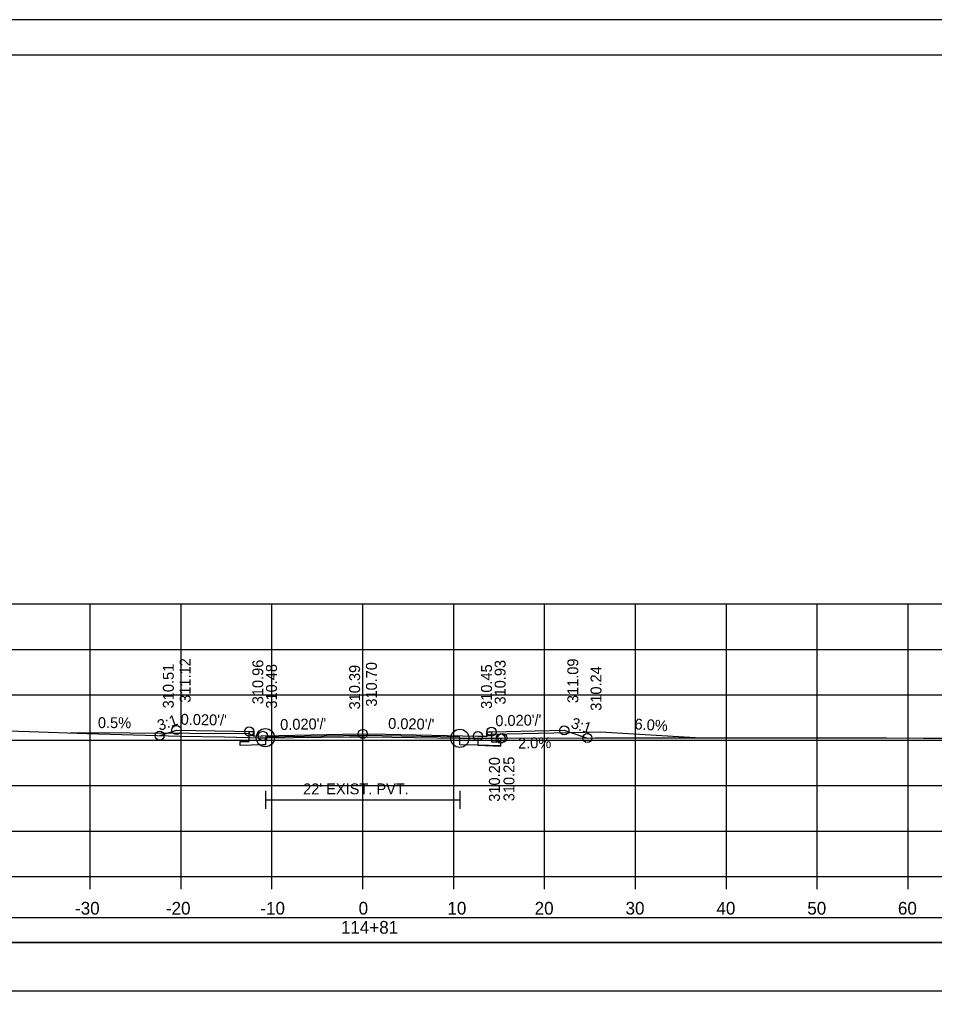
# Model space of a CAD drawing. Extents: x 1370538 to 1372872, y 376220 to 381127.
# Drawn here: x 1371337.5 to 1371438.2, y 380577.3 to 380685.1 of the extents above; entities that cross this region are included whole.
import ezdxf

# ---------------------------------------------------------------- set-up
doc = ezdxf.new("R2010")
doc.units = 0
for name, color, linetype in [('R_Border', 7, 'Continuous'), ('R_Border Notes', 7, 'Continuous'), ('R_Border PE', 7, 'Continuous'), ('R_Border Prem', 7, 'Continuous'), ('R_Dimension', 7, 'Continuous'), ('R_Fin Surface', 7, 'Continuous'), ('R_Grid', 7, 'Continuous'), ('R_Horz Alg Annot', 7, 'Continuous'), ('R_No Plot', 7, 'Continuous'), ('R_Water', 7, 'Continuous'), ('R_Xsect Elev', 7, 'Continuous'), ('R_Xsect Slope', 7, 'Continuous'), ('T_Detection Zones', 7, 'Continuous')]:
    doc.layers.add(name, color=color, linetype=linetype)

msp = doc.modelspace()

# ---------------------------------------------------------------- linework, layer by layer
at = {"layer": 'R_Border'}
for p, q in [((1371364.57, 380600.15), (1371364.57, 380598.15)), ((1371385.97, 380600.15), (1371385.97, 380598.15)), ((1371364.57, 380599.15), (1371385.97, 380599.15))]:
    msp.add_line(p, q, dxfattribs=at)
for points in [[(1371375.29, 380606.24), (1371364.57, 380606.03), (1371364.57, 380605.19), (1371364.29, 380605.19), (1371361.79, 380605.14), (1371361.79, 380605.56), (1371362.79, 380605.58), (1371362.79, 380606.67)], [(1371389.45, 380606.64), (1371389.45, 380605.54), (1371390.45, 380605.52), (1371390.45, 380605.11), (1371387.95, 380605.16), (1371385.97, 380605.19), (1371385.97, 380606.03), (1371375.29, 380606.24)]]:
    msp.add_lwpolyline(points, dxfattribs=at)
at = {"layer": 'R_Border Notes'}
for p, q in [((1371217.29, 380681.17), (1371533.47, 380681.17)), ((1371369.81, 380680.91), (1371369.81, 380680.91)), ((1371369.81, 380680.91), (1371369.81, 380680.91))]:
    msp.add_line(p, q, dxfattribs=at)
at = {"layer": 'R_Border Prem'}
for p, q in [((1371225.29, 380590.71), (1371525.29, 380590.71)), ((1371345.29, 380589.31), (1371345.29, 380590.71)), ((1371355.29, 380589.31), (1371355.29, 380590.71)), ((1371365.29, 380589.31), (1371365.29, 380590.71)), ((1371375.29, 380589.31), (1371375.29, 380590.71)), ((1371385.29, 380589.31), (1371385.29, 380590.71)), ((1371395.29, 380589.31), (1371395.29, 380590.71)), ((1371405.29, 380589.31), (1371405.29, 380590.71)), ((1371415.29, 380589.31), (1371415.29, 380590.71)), ((1371425.29, 380589.31), (1371425.29, 380590.71)), ((1371435.29, 380589.31), (1371435.29, 380590.71))]:
    msp.add_line(p, q, dxfattribs=at)
at = {"layer": 'R_Dimension'}
msp.add_lwpolyline([(1371328.88, 380606.98), (1371338.59, 380606.68), (1371344.93, 380606.46), (1371355.19, 380606.15), (1371360.08, 380606.08), (1371364.01, 380605.97), (1371364.57, 380605.99), (1371373.84, 380606.09), (1371375.5, 380606.1), (1371378.48, 380606.05), (1371385.97, 380605.92), (1371390.33, 380605.95), (1371395.3, 380605.96), (1371400.35, 380605.95), (1371400.85, 380605.98), (1371413.59, 380605.96), (1371420.15, 380605.97), (1371432.91, 380605.96), (1371436.98, 380605.94), (1371441.16, 380605.92)], dxfattribs=at)
at = {"layer": 'R_Fin Surface'}
for points in [[(1371352.94, 380606.22), (1371353.32, 380606.34), (1371354.79, 380606.83), (1371361.19, 380606.7), (1371362.79, 380606.67), (1371362.89, 380606.67), (1371363.29, 380606.67), (1371363.29, 380606.27), (1371363.29, 380606.17), (1371364.09, 380606.19), (1371364.29, 380606.19), (1371373.09, 380606.37), (1371375.29, 380606.41)], [(1371375.29, 380606.41), (1371377.77, 380606.36), (1371387.95, 380606.16), (1371388.15, 380606.15), (1371388.95, 380606.14), (1371388.95, 380606.24), (1371388.95, 380606.64), (1371389.05, 380606.64), (1371389.45, 380606.64), (1371391.05, 380606.67), (1371397.45, 380606.8), (1371397.96, 380606.63), (1371400, 380605.95)]]:
    msp.add_lwpolyline(points, dxfattribs=at)
at = {"layer": 'R_Grid'}
for p, q in [((1371225.29, 380620.71), (1371525.29, 380620.71)), ((1371345.29, 380590.71), (1371345.29, 380620.71)), ((1371355.29, 380590.71), (1371355.29, 380620.71)), ((1371365.29, 380590.71), (1371365.29, 380620.71)), ((1371375.29, 380590.71), (1371375.29, 380620.71)), ((1371385.29, 380590.71), (1371385.29, 380620.71)), ((1371395.29, 380590.71), (1371395.29, 380620.71)), ((1371405.29, 380590.71), (1371405.29, 380620.71)), ((1371415.29, 380590.71), (1371415.29, 380620.71)), ((1371425.29, 380590.71), (1371425.29, 380620.71)), ((1371435.29, 380590.71), (1371435.29, 380620.71)), ((1371225.29, 380615.71), (1371525.29, 380615.71)), ((1371225.29, 380610.71), (1371525.29, 380610.71)), ((1371225.29, 380605.71), (1371525.29, 380605.71)), ((1371225.29, 380600.71), (1371525.29, 380600.71)), ((1371225.29, 380595.71), (1371525.29, 380595.71)), ((1371225.29, 380590.71), (1371525.29, 380590.71))]:
    msp.add_line(p, q, dxfattribs=at)
at = {"layer": 'R_Horz Alg Annot'}
for points in [[(1371387.95, 380605.99), (1371390.47, 380605.9), (1371390.63, 380605.95)], [(1371387.95, 380605.99), (1371387.95, 380605.16), (1371390.47, 380605.07), (1371390.47, 380605.9)]]:
    msp.add_lwpolyline(points, dxfattribs=at)
at = {"layer": 'R_No Plot'}
msp.add_line((1371204.89, 380685.06), (1371538.22, 380685.06), dxfattribs=at)
for points in [[(1371204.88, 380685.06), (1371538.22, 380685.06), (1371538.22, 380471.72), (1371204.88, 380471.72)], [(1371451.21, 380681.17), (1371451.21, 380671.29), (1371486.94, 380671.29), (1371486.94, 380668.37), (1371510.14, 380668.37), (1371510.14, 380644.03), (1371533.47, 380644.03), (1371533.47, 380475.71), (1371217.29, 380475.71), (1371217.29, 380681.17)]]:
    msp.add_lwpolyline(points, close=True, dxfattribs=at)
for centre, radius in [((1371354.79, 380606.83), 0.5), ((1371362.79, 380606.67), 0.5), ((1371389.45, 380606.64), 0.5), ((1371397.45, 380606.8), 0.5), ((1371352.94, 380606.22), 0.5), ((1371364.57, 380605.99), 1), ((1371364.29, 380606.19), 0.5), ((1371375.29, 380606.41), 0.5), ((1371375.29, 380606.41), 0.5), ((1371385.97, 380605.92), 1), ((1371387.95, 380606.16), 0.5), ((1371390.47, 380605.9), 0.5), ((1371390.63, 380605.95), 0.5), ((1371400, 380605.95), 0.5)]:
    msp.add_circle(centre, radius, dxfattribs=at)
at = {"layer": 'R_Water'}
for p, q in [((1371362.79, 380606.42), (1371343.17, 380606.52)), ((1371363.29, 380606.17), (1371362.79, 380606.42)), ((1371388.95, 380606.14), (1371389.45, 380606.39)), ((1371389.45, 380606.39), (1371401.45, 380606.63)), ((1371401.45, 380606.63), (1371412.48, 380605.97))]:
    msp.add_line(p, q, dxfattribs=at)
at = {"layer": 'R_Xsect Elev'}
msp.add_line((1371375.29, 380606.1), (1371375.29, 380616.1), dxfattribs=at)
at = {"layer": 'T_Detection Zones'}
for points in [[(1371217.73, 380583.45), (1371532.86, 380583.45), (1371532.86, 380586.16), (1371217.73, 380586.16)], [(1371217.73, 380578.13), (1371532.86, 380578.13), (1371532.86, 380583.45), (1371217.73, 380583.45)]]:
    msp.add_lwpolyline(points, close=True, dxfattribs=at)

# ---------------------------------------------------------------- texts
at = {"layer": 'R_Border PE'}
for s, p in [('-30', (1371343.63, 380586.51)), ('-20', (1371353.63, 380586.51)), ('-10', (1371364.02, 380586.51)), ('0', (1371374.83, 380586.51)), ('10', (1371384.6, 380586.51)), ('20', (1371394.2, 380586.51)), ('30', (1371404.2, 380586.51)), ('40', (1371414.2, 380586.51)), ('50', (1371424.2, 380586.51)), ('60', (1371434.17, 380586.51)), ('114+81', (1371372.88, 380584.41))]:
    msp.add_text(s, height=1.4, dxfattribs=at).set_placement(p)
at = {"layer": 'R_Water'}
msp.add_text("22' EXIST. PVT.", height=1.2, dxfattribs=at).set_placement((1371368.72, 380599.75))
at = {"layer": 'R_Xsect Elev'}
for s, rotation, p in [('311.12', 90, (1371356.34, 380609.83)), ('310.51', 90, (1371354.49, 380609.22)), ('310.96', 90, (1371364.34, 380609.67)), ('310.48', 90, (1371365.84, 380609.19)), ('310.39', 90, (1371374.99, 380609.1)), ('310.70', 90, (1371376.84, 380609.41)), ('310.45', 90, (1371389.5, 380609.16)), ('310.93', 90, (1371391, 380609.64)), ('311.09', 90, (1371399, 380609.8)), ('310.24', 90, (1371401.55, 380608.95)), ('0.5%', 359.7135, (1371346.14, 380607.05)), ('6.0%', 356.5664, (1371405.16, 380606.91)), ('2.0%', 1.1458, (1371392.38, 380604.78)), ('310.20', 90, (1371390.37, 380598.94)), ('310.25', 90, (1371391.97, 380598.99))]:
    msp.add_text(s, height=1.2, rotation=rotation, dxfattribs=at).set_placement(p)
at = {"layer": 'R_Xsect Slope'}
for s, rotation, p in [('3:1', 18.4349, (1371352.92, 380606.73)), ("0.020'/'", 358.8542, (1371355.24, 380607.42)), ("0.020'/'", 1.1458, (1371366.21, 380606.83)), ("0.020'/'", 1.1458, (1371389.88, 380607.25)), ("0.020'/'", 358.8542, (1371378.07, 380606.96)), ('3:1', 341.5651, (1371398.1, 380607.11))]:
    msp.add_text(s, height=1.2, rotation=rotation, dxfattribs=at).set_placement(p)

doc.saveas('drawing.dxf')
